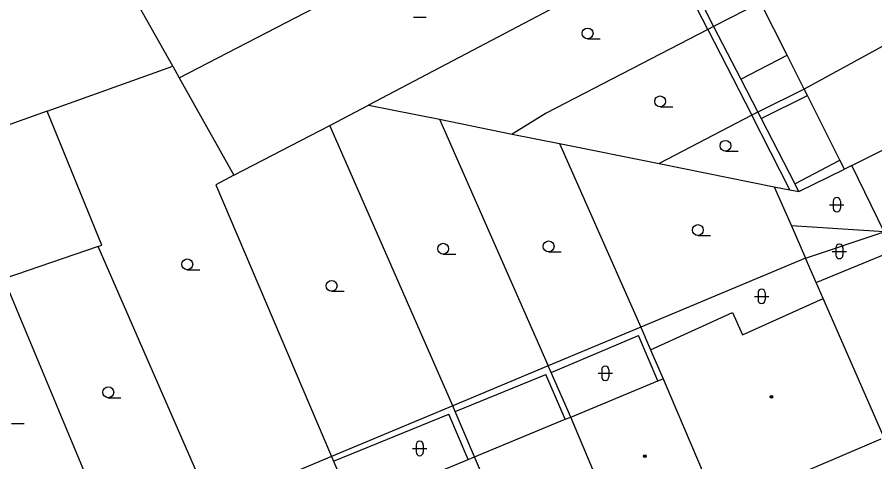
# Model space of a CAD drawing. Extents: x -596229 to -595156, y -1161237 to -1159376.
# Drawn here: x -595980 to -595920.7, y -1160737.9 to -1160707.1 of the extents above; entities that cross this region are included whole.
import ezdxf

# ---------------------------------------------------------------- set-up
doc = ezdxf.new("R2010")
doc.units = 0
for name, color, linetype in [('DOP - kresba z DSPS bez souradnic', 7, 'Continuous'), ('DOP - rozhrani ploch obecne', 7, 'Continuous'), ('Level 36', 7, 'Continuous'), ('Level 39', 7, 'Continuous'), ('TM - budovy zdene_ betonove - VP', 7, 'Continuous'), ('TM - letecke snimky - pomocna linie', 7, 'Continuous')]:
    doc.layers.add(name, color=color, linetype=linetype)

msp = doc.modelspace()

# ---------------------------------------------------------------- linework, layer by layer
at = {"layer": 'DOP - kresba z DSPS bez souradnic'}
for points in [[(-595934.36, -1160702.72), (-595931.82, -1160707.78)], [(-595931.82, -1160707.78), (-595929.94, -1160711.42)], [(-595929.94, -1160711.42), (-595928.76, -1160713.7)], [(-595928.54, -1160714.14), (-595925.33, -1160712.56)], [(-595928.76, -1160713.7), (-595928.54, -1160714.14)], [(-595928.54, -1160714.14), (-595926.2, -1160718.67)], [(-595926.2, -1160718.67), (-595923.08, -1160717.02)], [(-595925.92, -1160719.2), (-595926.2, -1160718.67)], [(-595943.07, -1160731.72), (-595937.03, -1160729.15)], [(-595935.68, -1160732.29), (-595937.03, -1160729.15)], [(-595949.71, -1160734.42), (-595943.44, -1160731.86)], [(-595942.09, -1160734.95), (-595943.44, -1160731.86)], [(-595958.13, -1160737.84), (-595950.14, -1160734.59)], [(-595948.8, -1160737.73), (-595950.14, -1160734.59)]]:
    msp.add_lwpolyline(points, dxfattribs=at)
at = {"layer": 'DOP - rozhrani ploch obecne'}
for points in [[(-595968.81, -1160711.32), (-595939.9, -1160696.37)], [(-595936.44, -1160703.07), (-595955.71, -1160713.22)], [(-595932.22, -1160707.99), (-595934.8, -1160702.97)], [(-595969.26, -1160710.53), (-595972.55, -1160704.67)], [(-595928.58, -1160706.12), (-595931.82, -1160707.78)], [(-595932.22, -1160707.99), (-595943.41, -1160713.77)], [(-595931.82, -1160707.78), (-595932.22, -1160707.99)], [(-595932.22, -1160707.99), (-595929.18, -1160713.92)], [(-595977.95, -1160713.64), (-595969.26, -1160710.53)], [(-595969.26, -1160710.53), (-595968.81, -1160711.32)], [(-595968.81, -1160711.32), (-595965.02, -1160718.07)], [(-595925.56, -1160712.11), (-595928.76, -1160713.7)], [(-595958.39, -1160714.62), (-595955.71, -1160713.22)], [(-595955.71, -1160713.22), (-595950.8, -1160714.2)], [(-595977.95, -1160713.64), (-595999.49, -1160721.32)], [(-595974.17, -1160722.91), (-595977.95, -1160713.64)], [(-595943.41, -1160713.77), (-595945.77, -1160715.22)], [(-595929.18, -1160713.92), (-595935.6, -1160717.26)], [(-595928.76, -1160713.7), (-595929.18, -1160713.92)], [(-595926.54, -1160719.08), (-595929.18, -1160713.92)], [(-595965.02, -1160718.07), (-595958.39, -1160714.62)], [(-595949.88, -1160734.02), (-595958.39, -1160714.62)], [(-595950.8, -1160714.2), (-595943.27, -1160731.26)], [(-595950.8, -1160714.2), (-595945.77, -1160715.22)], [(-595945.77, -1160715.22), (-595942.48, -1160715.88)], [(-595942.48, -1160715.88), (-595935.6, -1160717.26)], [(-595942.48, -1160715.88), (-595936.85, -1160728.57)], [(-595935.6, -1160717.26), (-595927.64, -1160718.86)], [(-595925.92, -1160719.2), (-595922.76, -1160717.65)], [(-595965.02, -1160718.07), (-595966.28, -1160718.74)], [(-595966.28, -1160718.74), (-595958.27, -1160737.53)], [(-595927.64, -1160718.86), (-595926.54, -1160719.08)], [(-595927.64, -1160718.86), (-595926.44, -1160721.57)], [(-595926.54, -1160719.08), (-595925.92, -1160719.2)], [(-595920.02, -1160721.99), (-595926.44, -1160721.57)], [(-595926.44, -1160721.57), (-595925.46, -1160723.8)], [(-595974.42, -1160722.99), (-595980.96, -1160725.24)], [(-595974.42, -1160722.99), (-595974.17, -1160722.91)], [(-595966.56, -1160741), (-595974.42, -1160722.99)], [(-595925.46, -1160723.8), (-595936.85, -1160728.57)], [(-595924.73, -1160725.48), (-595925.46, -1160723.8)], [(-595980.96, -1160725.24), (-595973.21, -1160743.78)], [(-595936.85, -1160728.57), (-595943.27, -1160731.26)], [(-595936.85, -1160728.57), (-595936.18, -1160730.14)], [(-595943.27, -1160731.26), (-595949.88, -1160734.02)], [(-595943.07, -1160731.72), (-595943.27, -1160731.26)], [(-595941.71, -1160734.79), (-595943.07, -1160731.72)], [(-595949.88, -1160734.02), (-595958.27, -1160737.53)], [(-595949.71, -1160734.42), (-595949.88, -1160734.02)], [(-595948.37, -1160737.55), (-595949.71, -1160734.42)], [(-595958.27, -1160737.53), (-595966.56, -1160741)], [(-595958.27, -1160737.53), (-595958.13, -1160737.84)], [(-595958.13, -1160737.84), (-595957.1, -1160740.26)]]:
    msp.add_lwpolyline(points, dxfattribs=at)
at = {"layer": 'Level 36'}
for p, q in [((-595952.6, -1160707.135), (-595951.725, -1160707.135)), ((-595940.54, -1160708.635), (-595939.665, -1160708.635)), ((-595935.52, -1160713.335), (-595934.645, -1160713.335)), ((-595931, -1160716.405), (-595930.125, -1160716.405)), ((-595923.796, -1160720.106), (-595922.796, -1160720.106)), ((-595923.546, -1160719.856), (-595923.546, -1160720.356)), ((-595923.046, -1160719.856), (-595923.046, -1160720.356)), ((-595932.91, -1160722.235), (-595932.035, -1160722.235)), ((-595950.54, -1160723.525), (-595949.665, -1160723.525)), ((-595943.24, -1160723.365), (-595942.365, -1160723.365)), ((-595923.616, -1160723.336), (-595922.616, -1160723.336)), ((-595923.366, -1160723.086), (-595923.366, -1160723.586)), ((-595922.866, -1160723.086), (-595922.866, -1160723.586)), ((-595968.25, -1160724.605), (-595967.375, -1160724.605)), ((-595958.26, -1160726.095), (-595957.385, -1160726.095)), ((-595928.996, -1160726.446), (-595927.996, -1160726.446)), ((-595928.746, -1160726.196), (-595928.746, -1160726.696)), ((-595928.246, -1160726.196), (-595928.246, -1160726.696)), ((-595939.816, -1160731.766), (-595938.816, -1160731.766)), ((-595939.566, -1160731.516), (-595939.566, -1160732.016)), ((-595939.066, -1160731.516), (-595939.066, -1160732.016)), ((-595973.72, -1160733.455), (-595972.845, -1160733.455)), ((-595980.41, -1160735.245), (-595979.535, -1160735.245)), ((-595952.416, -1160736.716), (-595952.416, -1160737.216)), ((-595951.916, -1160736.716), (-595951.916, -1160737.216)), ((-595952.666, -1160736.966), (-595951.666, -1160736.966))]:
    msp.add_line(p, q, dxfattribs=at)
for centre in [(-595940.54, -1160708.26), (-595935.52, -1160712.96), (-595931, -1160716.03), (-595932.91, -1160721.86), (-595950.54, -1160723.15), (-595943.24, -1160722.99), (-595968.25, -1160724.23), (-595958.26, -1160725.72), (-595973.72, -1160733.08)]:
    msp.add_circle(centre, 0.375, dxfattribs=at)
for centre, start, end in [((-595923.296, -1160719.856), 0, 180), ((-595923.296, -1160720.356), 180, 0), ((-595923.116, -1160723.086), 0, 180), ((-595923.116, -1160723.586), 180, 0), ((-595928.496, -1160726.196), 0, 180), ((-595928.496, -1160726.696), 180, 0), ((-595939.316, -1160731.516), 0, 180), ((-595939.316, -1160732.016), 180, 0), ((-595952.166, -1160736.716), 0, 180), ((-595952.166, -1160737.216), 180, 0)]:
    msp.add_arc(centre, 0.25, start, end, dxfattribs=at)
at = {"layer": 'Level 39'}
for centre, radius in [((-595927.82, -1160733.39), 0.09), ((-595927.82, -1160733.39), 0.0398), ((-595936.58, -1160737.5), 0.09), ((-595936.58, -1160737.5), 0.0398)]:
    msp.add_circle(centre, radius, dxfattribs=at)
at = {"layer": 'TM - budovy zdene_ betonove - VP'}
for points in [[(-595926.74, -1160709.76), (-595928.58, -1160706.12)], [(-595916.9, -1160707.39), (-595925.56, -1160712.11)], [(-595925.56, -1160712.11), (-595926.74, -1160709.76)], [(-595925.33, -1160712.56), (-595925.56, -1160712.11)], [(-595923.08, -1160717.02), (-595925.33, -1160712.56)], [(-595922.26, -1160717.4), (-595913.9, -1160713.23)], [(-595922.76, -1160717.65), (-595923.08, -1160717.02)], [(-595922.26, -1160717.4), (-595922.76, -1160717.65)], [(-595920.02, -1160721.99), (-595922.26, -1160717.4)], [(-595924.73, -1160725.48), (-595919.51, -1160723.34)], [(-595924.24, -1160726.6), (-595924.73, -1160725.48)], [(-595929.81, -1160729.11), (-595924.24, -1160726.6)], [(-595920.01, -1160736.23), (-595924.24, -1160726.6)], [(-595936.18, -1160730.14), (-595930.51, -1160727.57)], [(-595930.51, -1160727.57), (-595929.81, -1160729.11)], [(-595936.18, -1160730.14), (-595935.32, -1160732.14)], [(-595941.71, -1160734.79), (-595935.68, -1160732.29)], [(-595935.68, -1160732.29), (-595935.32, -1160732.14)], [(-595935.32, -1160732.14), (-595931.48, -1160741.13)], [(-595948.37, -1160737.55), (-595942.09, -1160734.95)], [(-595942.09, -1160734.95), (-595941.71, -1160734.79)], [(-595937.88, -1160743.9), (-595941.71, -1160734.79)], [(-595920.24, -1160736.33), (-595925.33, -1160738.5)], [(-595953.93, -1160739.85), (-595948.8, -1160737.73)], [(-595948.8, -1160737.73), (-595948.37, -1160737.55)], [(-595944.48, -1160746.67), (-595948.37, -1160737.55)]]:
    msp.add_lwpolyline(points, dxfattribs=at)
at = {"layer": 'TM - letecke snimky - pomocna linie'}
for points in [[(-595929.94, -1160711.42), (-595926.74, -1160709.76)], [(-595925.46, -1160723.8), (-595920.02, -1160721.99)]]:
    msp.add_lwpolyline(points, dxfattribs=at)

doc.saveas('drawing.dxf')
